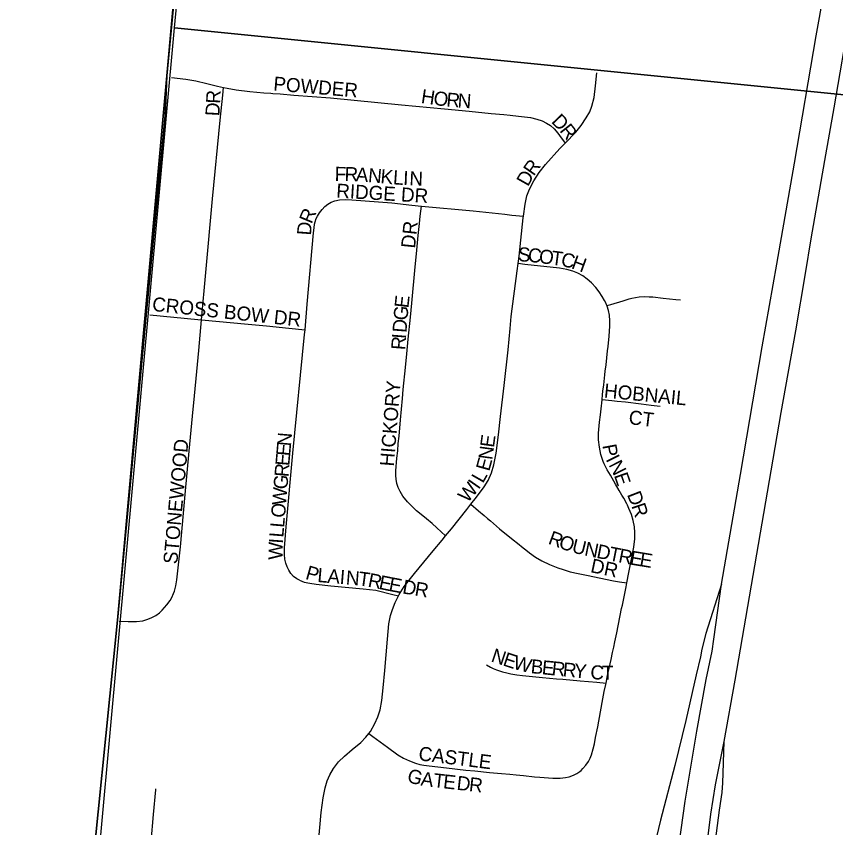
# Model space of a CAD drawing. Extents: x 1410790 to 1770854, y 448063 to 770588.
# Drawn here: x 1517798 to 1520709, y 638841 to 641724 of the extents above; entities that cross this region are included whole.
import ezdxf

# ---------------------------------------------------------------- set-up
doc = ezdxf.new("R2010")
doc.units = 0
for name, color, linetype in [('GM_X_Adjacent_County', 7, 'Continuous'), ('GM_X_City_Street', 7, 'Continuous'), ('GM_X_City_Street_Text', 7, 'Continuous'), ('GM_X_Corporation', 7, 'Continuous'), ('GM_X_County', 7, 'Continuous'), ('GM_X_Interchange_Ramps', 7, 'Continuous'), ('GM_X_Interstate_Route', 7, 'Continuous'), ('GM_X_Section', 7, 'Continuous'), ('GM_X_Township', 7, 'Continuous')]:
    doc.layers.add(name, color=color, linetype=linetype)

msp = doc.modelspace()

# ---------------------------------------------------------------- linework, layer by layer
at = {"layer": 'GM_X_Adjacent_County'}
msp.add_lwpolyline([(1518813, 646827.1), (1518591.2, 644339.7), (1518535.9, 643720.3), (1518430.8, 642543.3), (1518331.8, 641513.1), (1518326.5, 641371.5), (1518259.4, 640662.2), (1518156.8, 639578.3), (1518046.7, 638486.5), (1518012.8, 638056.1), (1517996.1, 637879.6), (1517955.8, 637494.3), (1517851.1, 636347.6), (1517400.9, 631589.2), (1517371.8, 631281.5), (1517339.4, 630939.6), (1517193.5, 629397.8)], dxfattribs=at)
at = {"layer": 'GM_X_City_Street'}
for points in [[(1519747.6, 641273.7), (1519785.8, 641313), (1519804.4, 641335.8), (1519822.3, 641363.3), (1519835.3, 641385), (1519843, 641404.7), (1519850.7, 641435.6), (1519855.9, 641477.6), (1519860.2, 641523)], [(1518349.4, 641507.4), (1518400.2, 641501.6), (1518435.9, 641495.2), (1518474.3, 641486.1), (1518512.3, 641476.5), (1518533.5, 641471.7)], [(1518456, 640645.5), (1518471.1, 640814), (1518495.2, 641076.1), (1518521.9, 641355.3), (1518530.8, 641444.2), (1518533.5, 641471.7)], [(1518533.5, 641471.7), (1518547.2, 641468.6), (1518579.3, 641463.4), (1518627.8, 641457.4), (1518676.5, 641452.7), (1518702.2, 641451.1), (1518708.7, 641450.7), (1518734.8, 641448.6), (1518783.7, 641444.7), (1518914.3, 641434.3), (1519166.2, 641409.6), (1519318.7, 641395.2), (1519406.5, 641386.9), (1519484.4, 641379.2), (1519529.6, 641375), (1519552.4, 641373), (1519581.9, 641370), (1519624.4, 641364.4), (1519647.3, 641359.3), (1519666.4, 641352.6), (1519681.6, 641345.1), (1519695.8, 641335.8), (1519708.5, 641324.4), (1519721.6, 641309), (1519727.5, 641300.9), (1519747.6, 641273.7)], [(1519599.5, 641014), (1519605.4, 641057.2), (1519611.9, 641086), (1519621, 641110.6), (1519636.5, 641139.4), (1519655.9, 641169.8), (1519678.4, 641198), (1519728.7, 641254.2), (1519747.6, 641273.7)], [(1518874.8, 641026.3), (1518884.1, 641038.3), (1518893.5, 641048.2), (1518904.4, 641056.7), (1518916.5, 641063.4), (1518929.3, 641068.4), (1518945.6, 641071.7), (1518965.7, 641073.2), (1518989.8, 641072.6), (1519131.7, 641061.4), (1519203.5, 641053.2), (1519237.1, 641049.3)], [(1519323, 639878), (1519292.1, 639906.4), (1519275, 639922.2), (1519254.8, 639938.7), (1519241.8, 639948.7), (1519220, 639967), (1519187.4, 639998.9), (1519171.4, 640019.1), (1519161.1, 640035.2), (1519154.4, 640049.3), (1519149.8, 640064.4), (1519147.3, 640079.9), (1519146.4, 640092.6), (1519146.6, 640108.5), (1519150.3, 640154), (1519152.7, 640180.1), (1519155, 640206.2), (1519157.5, 640232.2), (1519163, 640290.9), (1519169.9, 640366), (1519172.8, 640398.6), (1519180.3, 640476.5), (1519184.9, 640525.2), (1519190.4, 640577.4), (1519198.3, 640655.5), (1519202.7, 640704.4), (1519206.5, 640743.5), (1519211.1, 640795.5), (1519215.3, 640834.6), (1519219.8, 640880.2), (1519225.9, 640945.5), (1519230.3, 640987.8), (1519233.1, 641013.8), (1519237.1, 641049.3)], [(1519237.1, 641049.3), (1519420.7, 641032.8), (1519533, 641020.7), (1519558.2, 641018.2), (1519599.5, 641014)], [(1518823.8, 640610.3), (1518831.3, 640701.2), (1518853.9, 640954.7), (1518855.7, 640972.9), (1518857.6, 640986.3), (1518859.2, 640994.2), (1518863.2, 641005.4), (1518867.7, 641014.6), (1518874.8, 641026.3)], [(1519580.8, 640845.4), (1519584.3, 640871.5), (1519598.8, 641008.5), (1519599.5, 641014)], [(1519412.8, 639990.3), (1519432.6, 640015.8), (1519460.4, 640052.3), (1519473.8, 640074.8), (1519485.8, 640101.7), (1519494.7, 640129.9), (1519502.3, 640171.8), (1519511.1, 640236.8), (1519518.5, 640301.8), (1519530.9, 640412.6), (1519545.9, 640539.5), (1519552.2, 640614.6), (1519556.6, 640657), (1519577.2, 640819.6), (1519580.8, 640845.4)], [(1519896.6, 640696.2), (1519892.4, 640705.9), (1519887.9, 640714.6), (1519879.9, 640728.7), (1519869.1, 640745.1), (1519857, 640760.5), (1519841.3, 640777.3), (1519826.6, 640790.3), (1519810.5, 640801.7), (1519793.4, 640811.3), (1519775.3, 640818.9), (1519753.3, 640824.8), (1519727.3, 640829), (1519605.2, 640842.6), (1519580.8, 640845.4)], [(1519896.6, 640696.2), (1519909.8, 640700.2), (1519953.8, 640713.8), (1519975.7, 640720.4), (1519985.2, 640722.8), (1519997.9, 640725.3), (1520010.8, 640727.3), (1520030.4, 640728.6), (1520046.7, 640728), (1520059.7, 640726.9), (1520095.7, 640723.2), (1520118.6, 640720.7), (1520141.4, 640718.4), (1520157.5, 640716.8)], [(1519879.1, 640362), (1519880.7, 640379), (1519882.4, 640392), (1519885, 640414.8), (1519889.1, 640450.6), (1519890.6, 640463.6), (1519893.3, 640486.3), (1519898.7, 640535.1), (1519900.4, 640551.3), (1519904.2, 640587.2), (1519907, 640623.1), (1519907.1, 640642.7), (1519905.4, 640662.3), (1519902.3, 640678.4), (1519897.6, 640694), (1519896.6, 640696.2)], [(1518163.3, 639575.3), (1518195.5, 639573.2), (1518224.6, 639573.9), (1518246.8, 639576.5), (1518265, 639581.5), (1518279.5, 639587.6), (1518293.3, 639595.4), (1518306, 639604.9), (1518315.3, 639613.4), (1518332.3, 639632.6), (1518343.8, 639648), (1518350.3, 639658.7), (1518356.4, 639672.8), (1518359.4, 639681.7), (1518362, 639690.7), (1518364.2, 639700), (1518368.1, 639722.2), (1518380.6, 639839), (1518397.6, 640025.3), (1518411.7, 640178.9), (1518423.5, 640302.9), (1518430.5, 640375.5), (1518439, 640462.5), (1518446.2, 640536.5), (1518456, 640645.5)], [(1518271.4, 640663.1), (1518442.7, 640646.8), (1518456, 640645.5)], [(1518456, 640645.5), (1518621.5, 640629.8), (1518686.6, 640624), (1518765.4, 640616.1), (1518823.8, 640610.3)], [(1518803.7, 639720), (1518794.2, 639725), (1518782.4, 639733.9), (1518773.2, 639743.7), (1518765.7, 639756.2), (1518759.5, 639768.4), (1518754.9, 639781.2), (1518752.1, 639794.6), (1518751, 639811.5), (1518750.6, 639834.9), (1518756.7, 639909.5), (1518780.1, 640171.7), (1518821.8, 640593.5), (1518823.8, 640610.3)], [(1519967.3, 639710.5), (1519974.7, 639747.8), (1519982.9, 639789.6), (1519991.7, 639837.9), (1519995.2, 639867.2), (1519995.7, 639890.2), (1519994, 639909.7), (1519989.7, 639932.3), (1519983.2, 639954.4), (1519974.7, 639975.6), (1519969.3, 639986.8), (1519966.7, 639992), (1519956.3, 640011.4), (1519949.9, 640022.6), (1519940.2, 640039.5), (1519926.8, 640062), (1519908.5, 640093.1), (1519897.4, 640113.1), (1519887.1, 640133.5), (1519883.4, 640142.6), (1519875.3, 640167.6), (1519869.9, 640193.4), (1519867, 640219.6), (1519866.5, 640242.6), (1519867.1, 640255.6), (1519869.9, 640281.6), (1519873.1, 640307.6), (1519877, 640340.1), (1519878, 640349.8), (1519879.1, 640362)], [(1519879.1, 640362), (1519913.5, 640358.8), (1519933, 640356.9), (1519962.3, 640353.9), (1520017.7, 640347.5), (1520053.5, 640343), (1520085.9, 640339.2)], [(1519323, 639878), (1519343.6, 639903.1), (1519398.5, 639971.9), (1519412.8, 639990.3)], [(1519412.8, 639990.3), (1519440, 639967), (1519459.8, 639950), (1519472.2, 639939.4), (1519482.1, 639930.9), (1519514.6, 639903.5), (1519562.9, 639864.4), (1519578.2, 639852.2), (1519598.4, 639835.9), (1519608.5, 639827.7), (1519621.3, 639817.6), (1519642.7, 639802.5), (1519665.3, 639789.3), (1519691.8, 639776.4), (1519722.1, 639764), (1519740.7, 639757.9), (1519765.8, 639750.6), (1519794.5, 639743.7), (1519823.4, 639737.9), (1519919.7, 639718.6), (1519941.3, 639714.9), (1519967.3, 639710.5)], [(1519156, 639665.2), (1519158.4, 639670), (1519176.2, 639697.5), (1519212.6, 639743.9), (1519279.4, 639824.6), (1519310.4, 639862.7), (1519323, 639878)], [(1518803.7, 639720), (1518820.8, 639713.9), (1518840.1, 639709.5), (1518863, 639706.1), (1518915.5, 639700.9), (1519030, 639690.1), (1519075.3, 639684.4), (1519136, 639669.9), (1519156, 639665.2)], [(1519893.2, 639355), (1519898.8, 639381.7), (1519901.2, 639392.6), (1519911, 639438.2), (1519916.4, 639463.2), (1519920.5, 639482), (1519924.6, 639501), (1519931.4, 639532.8), (1519948.7, 639619.2), (1519951.2, 639632.2), (1519964.4, 639696.4), (1519967.3, 639710.5)], [(1519050.3, 639175.7), (1519055.7, 639182.9), (1519072.1, 639211.2), (1519082.7, 639235.2), (1519090.4, 639260.2), (1519096.1, 639292.5), (1519100.7, 639338.1), (1519106.6, 639399.8), (1519116.4, 639510.4), (1519121.8, 639565.8), (1519127.4, 639594.7), (1519134.2, 639616.5), (1519143.8, 639640.6), (1519156, 639665.2)], [(1519468.3, 639419.4), (1519482.8, 639411.1), (1519492.4, 639406.2), (1519503.9, 639402), (1519525.5, 639395.2), (1519541.2, 639390.7), (1519554.6, 639388), (1519575.7, 639384.4), (1519596.1, 639381.6), (1519667.9, 639374.5), (1519716.7, 639369.9), (1519739.5, 639368.1), (1519801.2, 639362.8), (1519860.1, 639357.8), (1519893.2, 639355)], [(1519799.7, 639040.2), (1519805.4, 639044.5), (1519811.3, 639050.7), (1519822, 639062.9), (1519831.2, 639076.4), (1519837.2, 639087.8), (1519841.8, 639099.7), (1519847.7, 639120.9), (1519851.8, 639139.3), (1519856.1, 639161.1), (1519863.8, 639199.5), (1519867.2, 639218.9), (1519882, 639299.1), (1519886.9, 639324.7), (1519892.2, 639350.2), (1519893.2, 639355)], [(1518863.8, 638699.6), (1518867.1, 638734.7), (1518881.3, 638894.8), (1518887.4, 638946.8), (1518894.5, 638982.1), (1518902.1, 639007.2), (1518911.6, 639028.1), (1518925, 639050.7), (1518942.9, 639074.3), (1518963.4, 639095.5), (1518991.4, 639118.3), (1519021.9, 639143.1), (1519039.9, 639162), (1519050.3, 639175.7)], [(1519050.3, 639175.7), (1519064.6, 639165.3), (1519117, 639126.9), (1519153.8, 639099.5), (1519173.4, 639087.8), (1519194.2, 639077.9), (1519215.6, 639070.1), (1519231, 639065.9), (1519246.1, 639063), (1519264.8, 639060.2), (1519326.4, 639053), (1519394.7, 639045.7), (1519427.2, 639042.7), (1519479.3, 639037.4), (1519521.6, 639033.3), (1519550.9, 639030.5), (1519573.8, 639028.4), (1519599.8, 639026.7), (1519638.8, 639022), (1519658.3, 639020), (1519703.9, 639016.6), (1519720.2, 639016.4), (1519729.8, 639017), (1519749.3, 639019.3), (1519762, 639022.1), (1519777.4, 639027.5), (1519789, 639033), (1519799.7, 639040.2)], [(1518274.9, 638763.7), (1518277.1, 638790), (1518285.3, 638887.9), (1518292.9, 638975.9), (1518293.4, 638979.1)]]:
    msp.add_lwpolyline(points, dxfattribs=at)
at = {"layer": 'GM_X_Corporation'}
for points in [[(1518983.8, 648721.9), (1518331.8, 641513.1), (1518156.8, 639578.3), (1518046.7, 638486.5), (1517955.8, 637494.3), (1517842.6, 636258), (1515961.8, 636458.2), (1515443.5, 636513), (1509903.2, 637098.8)], [(1516399, 619440.9), (1516626.6, 622180.1), (1516721.1, 623275.7), (1516765.5, 623815), (1516815.9, 624733.7), (1516805.5, 624838), (1516799.3, 624956.3), (1516798.6, 625124.4), (1516813.1, 625302.8), (1516829.1, 625517.4), (1516836.6, 625625.7), (1517842.6, 636258), (1517955.8, 637494.3), (1518046.7, 638486.5), (1518156.8, 639578.3), (1518331.8, 641513.1), (1518983.8, 648721.9)]]:
    msp.add_lwpolyline(points, dxfattribs=at)
at = {"layer": 'GM_X_County'}
msp.add_lwpolyline([(1518813, 646827.1), (1518591.2, 644339.7), (1518535.9, 643720.3), (1518430.8, 642543.3), (1518331.8, 641513.1), (1518326.5, 641371.5), (1518259.4, 640662.2), (1518156.8, 639578.3), (1518046.7, 638486.5), (1518012.8, 638056.1), (1517996.1, 637879.6), (1517955.8, 637494.3), (1517851.1, 636347.6), (1517400.9, 631589.2), (1517371.8, 631281.5), (1517339.4, 630939.6), (1517193.5, 629397.8)], dxfattribs=at)
at = {"layer": 'GM_X_Interchange_Ramps'}
for points in [[(1520303.3, 639706.5), (1520247.5, 639530.7), (1520234.2, 639475.4), (1520228.4, 639448.5), (1520214.1, 639384.4), (1520176.4, 639221.2), (1520137.3, 639061.8), (1520086.5, 638868.1), (1520065.7, 638778.7)], [(1520278.8, 638766.8), (1520296.3, 638903.5), (1520305.7, 638966.3), (1520308.7, 638999.9), (1520309.9, 639034.7), (1520313.1, 639147.2)]]:
    msp.add_lwpolyline(points, dxfattribs=at)
at = {"layer": 'GM_X_Interstate_Route'}
for points in [[(1520152.6, 638782.4), (1520174.6, 638934.7), (1520216.1, 639183.7), (1520249.6, 639367.4), (1520270.6, 639467.7), (1520276.5, 639510.6), (1520303.3, 639706.5), (1520370.8, 640096.5), (1520448.5, 640549.2), (1520500.6, 640843.2), (1520562.5, 641202.2), (1520640.4, 641654.9), (1520667, 641806.8)], [(1520243.9, 638716.1), (1520266.1, 638888.8), (1520282.4, 638992.8), (1520313.1, 639147.2), (1520352, 639365.6), (1520479.5, 640109.2), (1520515.6, 640316), (1520567.2, 640606.7), (1520602, 640810.4), (1520622.5, 640933.4), (1520670.9, 641211.4), (1520703.9, 641398.8), (1520762.5, 641738.3)]]:
    msp.add_lwpolyline(points, dxfattribs=at)
at = {"layer": 'GM_X_Section'}
for points in [[(1524163.6, 646480.2), (1523663.4, 641153), (1518360, 641683.9), (1518872.7, 647025.1)], [(1518360, 641683.9), (1523663.4, 641153), (1523175.4, 635852.3), (1517870, 636321.1)]]:
    msp.add_lwpolyline(points, close=True, dxfattribs=at)
at = {"layer": 'GM_X_Township'}
msp.add_lwpolyline([(1517193.5, 629397.8), (1517339.4, 630939.6), (1517371.8, 631281.5), (1517400.9, 631589.2), (1517851.1, 636347.6), (1517955.8, 637494.3), (1517996.1, 637879.6), (1518012.8, 638056.1), (1518046.7, 638486.5), (1518156.8, 639578.3), (1518259.4, 640662.2), (1518326.5, 641371.5), (1518331.8, 641513.1), (1518430.8, 642543.3), (1518535.9, 643720.3), (1518591.2, 644339.7), (1518813, 646827.1)], dxfattribs=at)

# ---------------------------------------------------------------- texts
at = {"layer": 'GM_X_City_Street_Text'}
for s, rotation, p in [('POWDER', 355.2356, (1518709.5, 641460.9)), ('R', 87.4384, (1518521.5, 641413.1)), ('H', 351.5546, (1519233.7, 641416.8)), ('O', 352.1747, (1519277.8, 641410.3)), ('R', 355.3542, (1519324.4, 641404)), ('N', 356.0573, (1519364.6, 641400.7)), ('D', 86.7304, (1518518.9, 641368.5)), ('D', 313.864, (1519696.3, 641348.4)), ('R', 308.4778, (1519726, 641317.6)), ('R', 55.1751, (1519636.5, 641154.2)), ('F', 358.825, (1518928.4, 641139.8)), ('R', 358.8101, (1518963.6, 641139)), ('A', 355.9097, (1519002.5, 641138.2)), ('N', 355.0539, (1519046.2, 641135.1)), ('K', 355.0322, (1519090.1, 641131.3)), ('L', 356.1844, (1519135, 641127.4)), ('I', 357.6725, (1519171.5, 641125)), ('N', 357.6168, (1519193.5, 641124.1)), ('D', 60.5113, (1519615.5, 641117)), ('RIDGE DR', 356.6322, (1518933.4, 641080.3)), ('R', 67.2064, (1518846.7, 640984.3)), ('D', 85.7337, (1518844.5, 640944.6)), ('DR', 83.9889, (1519214.1, 640898.1)), ('S', 357.7318, (1519579.4, 640853.8)), ('C', 353.7711, (1519613.6, 640852.4)), ('O', 352.4819, (1519652.7, 640848.2)), ('T', 352.4818, (1519696.3, 640842.4)), ('C', 347.5423, (1519730.1, 640838)), ('H', 339.9926, (1519767.1, 640829.9)), ('CROSS BOW DR', 353.9051, (1518278.5, 640677.7)), ('E', 83.7729, (1519190.7, 640685.8)), ('G', 85.4549, (1519187.3, 640642.4)), ('D', 85.4602, (1519183.8, 640598.5)), ('R', 85.4541, (1519178.9, 640537.1)), ('I', 85.4505, (1519182, 640576.5)), ('HICKORY', 85.4618, (1519139.3, 640123.5)), ('HOBNAIL', 354.4754, (1519884.5, 640369.7)), ('CT', 353.2939, (1519971.7, 640275.4)), ('N', 85.1855, (1518773.4, 640195.2)), ('E', 82.1462, (1519494.8, 640189.8)), ('STONEWOOD', 84.806, (1518369.3, 639776)), ('E', 85.1864, (1518770.5, 640160.1)), ('P', 280.4686, (1519879.9, 640199.5)), ('N', 82.2188, (1519488.9, 640146.2)), ('E', 85.1864, (1518767.5, 640125.1)), ('E', 74.3287, (1519477.9, 640105.1)), ('I', 296.9774, (1519891.2, 640150.3)), ('N', 297.1138, (1519901.3, 640130.6)), ('R', 85.1859, (1518764.2, 640085.6)), ('G', 85.1855, (1518760.5, 640041.8)), ('L', 60.3326, (1519455.4, 640062.4)), ('E', 289.2127, (1519920.6, 640093.1)), ('W', 50.5905, (1519401.3, 639992.7)), ('I', 55.1056, (1519440.2, 640040.2)), ('W', 85.1861, (1518755.7, 639984.8)), ('D', 291.1905, (1519967, 640025.1)), ('O', 85.1855, (1518752, 639940.9)), ('R', 288.6884, (1519982.7, 639984.7)), ('L', 85.1864, (1518749.1, 639905.8)), ('L', 85.2545, (1518746.2, 639870.8)), ('R', 339.687, (1519684.5, 639850.7)), ('W', 88.6969, (1518743.3, 639792.4)), ('I', 85.7773, (1518744.6, 639849)), ('O', 339.6883, (1519721.6, 639836.9)), ('U', 346.2047, (1519768.8, 639819.8)), ('N', 348.6909, (1519813.9, 639808.8)), ('D', 348.6472, (1519857, 639800.2)), ('T', 348.6418, (1519900.2, 639791.5)), ('R', 348.7112, (1519934.7, 639784.6)), ('E', 350.5812, (1519975.3, 639776.5)), ('DR', 348.1183, (1519835.4, 639749.2)), ('E', 350.5309, (1520010, 639770.8)), ('P', 344.3435, (1518822.2, 639725.5)), ('L', 354.9169, (1518866, 639714.2)), ('A', 355.3248, (1518901.4, 639711)), ('I', 355.3494, (1518945.3, 639707.4)), ('N', 355.3815, (1518967.3, 639705.6)), ('T', 352.3277, (1519010.4, 639702.2)), ('R', 348.6829, (1519044.5, 639697.6)), ('E', 348.3069, (1519083.2, 639689.9)), ('E', 349.3122, (1519118.6, 639682.6)), ('D', 350.5123, (1519167.4, 639673.6)), ('R', 350.5179, (1519210.8, 639666.4)), ('N', 341.7033, (1519481.7, 639432.1)), ('E', 341.7228, (1519523.5, 639418.2)), ('W', 345.2732, (1519560.2, 639406.2)), ('B', 354.5179, (1519624.1, 639390.1)), ('E', 354.3356, (1519663.5, 639386.4)), ('R', 354.3317, (1519698.6, 639382.9)), ('R', 354.3264, (1519737.9, 639379)), ('Y', 354.3296, (1519777.4, 639375.1)), ('C', 356.4742, (1519836.3, 639369.3)), ('T', 359.7191, (1519878.9, 639366.7)), ('CASTLE', 352.8711, (1519224.8, 639080.5)), ('G', 344.9193, (1519183.3, 639003.9)), ('A', 352.3886, (1519232.8, 638991.1)), ('T', 353.4931, (1519277.4, 638985.1)), ('E', 353.719, (1519312.6, 638981.1)), ('D', 353.7116, (1519360.8, 638975.8)), ('R', 353.7153, (1519404.5, 638971))]:
    msp.add_text(s, height=50, rotation=rotation, dxfattribs=at).set_placement(p)

doc.saveas('drawing.dxf')
